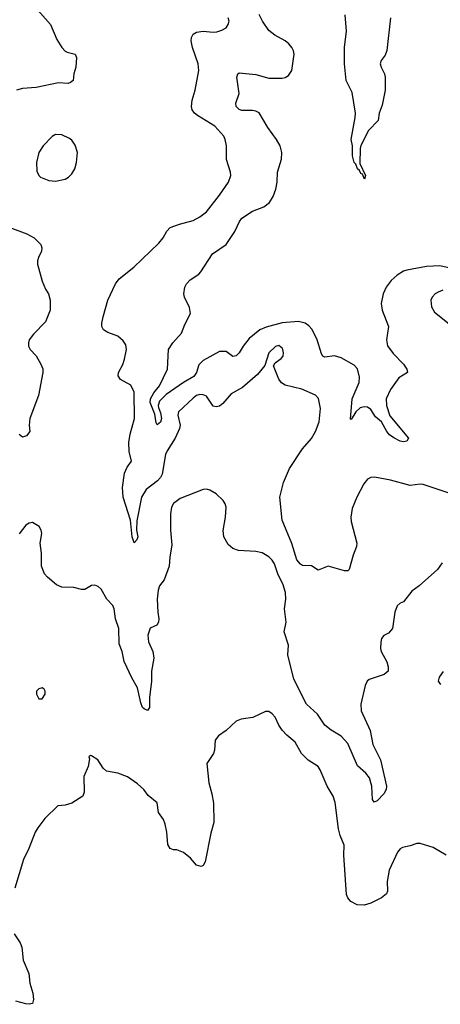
# Model space of a CAD drawing. Header units: inches. Extents: x 1552611 to 1694776, y 811966 to 917215.
# Tile 427 of 549: x 1680553 to 1683114, y 870462 to 876459. Entities that reach past the tile are written whole.
import ezdxf

# ---------------------------------------------------------------- set-up
doc = ezdxf.new("R2010")
doc.units = ezdxf.units.IN
doc.header["$MEASUREMENT"] = 0
doc.layers.add('B6887', color=7, linetype='Continuous')

msp = doc.modelspace()

# ---------------------------------------------------------------- linework, layer by layer
at = {"layer": 'B6887', "color": 5}
for points, elevation in [([(1680650, 876533.4), (1680740.8, 876430), (1680778.9, 876338.9), (1680810.4, 876290), (1680830, 876268.5), (1680842.2, 876262.2), (1680891, 876250), (1680899.1, 876230), (1680895.5, 876170), (1680881.6, 876130), (1680878, 876090), (1680863.1, 876076.9), (1680848.4, 876071.6), (1680790, 876074.5), (1680653.8, 876046.2), (1680570, 876041), (1680534, 876030)], 940), ([(1683210, 873561.1), (1683010, 873627.1), (1682990, 873629.7), (1682930, 873622.4), (1682810, 873654), (1682712.7, 873672.7), (1682690, 873671.3), (1682670, 873659.6), (1682648.2, 873631.8), (1682605.3, 873550), (1682578, 873482), (1682569.1, 873430), (1682570, 873402), (1682604.9, 873270), (1682603.1, 873250), (1682582.3, 873197.7), (1682559.3, 873110), (1682550, 873103), (1682530, 873101.8), (1682430, 873131.5), (1682370, 873107.1), (1682330, 873131.6), (1682275.5, 873135.5), (1682262.2, 873142.2), (1682239.9, 873170), (1682208.8, 873268.8), (1682151.3, 873410), (1682137.6, 873550), (1682159.3, 873640.7), (1682195.3, 873724.7), (1682275.3, 873844.7), (1682330, 873908.5), (1682354, 873950), (1682376.8, 874010), (1682384, 874090), (1682371.8, 874151.8), (1682353.1, 874173.1), (1682270, 874208.3), (1682170, 874233.6), (1682146.9, 874246.9), (1682129.6, 874269.7), (1682099, 874350), (1682108.7, 874370), (1682145.4, 874394.6), (1682156.2, 874410), (1682158.7, 874430), (1682154.7, 874450), (1682150, 874459.3), (1682130, 874474.5), (1682110, 874469.5), (1682070.5, 874430), (1682046.2, 874353.8), (1682001.1, 874298.9), (1681910, 874219.6), (1681840.7, 874179.3), (1681790, 874120.9), (1681770, 874106), (1681750, 874100.9), (1681730, 874106), (1681690, 874165.2), (1681670, 874175.1), (1681650, 874176.2), (1681630, 874169.4), (1681610, 874154), (1681519.5, 874070), (1681516.5, 874050), (1681529, 873990), (1681525.6, 873970), (1681499.2, 873910), (1681450, 873833.8), (1681440.4, 873810), (1681421.3, 873690), (1681410.8, 873670), (1681392.6, 873650), (1681322, 873598), (1681293.7, 873550), (1681266.1, 873406.1), (1681264.4, 873350), (1681272.8, 873310), (1681266.8, 873290), (1681250, 873273.2), (1681236.9, 873310), (1681226.7, 873410), (1681183.4, 873550), (1681178.4, 873610), (1681190, 873697.6), (1681207.3, 873732.7), (1681233.3, 873770), (1681219.2, 873830), (1681216.9, 873883.1), (1681224.6, 873935.4), (1681252.5, 874030), (1681250.8, 874190), (1681230, 874232.7), (1681167.6, 874267.6), (1681152.7, 874290), (1681154.5, 874310), (1681180, 874360), (1681190, 874390.8), (1681203.1, 874450), (1681199.8, 874479.8), (1681183.7, 874503.7), (1681151, 874531), (1681090, 874554), (1681063.7, 874570), (1681052.3, 874590), (1681052.3, 874610), (1681062, 874650), (1681090, 874751.3), (1681137, 874850), (1681159.3, 874880.7), (1681248.4, 874951.5), (1681401, 875099), (1681426.3, 875130), (1681447.9, 875172.1), (1681470, 875192.7), (1681526.2, 875213.8), (1681610, 875235.2), (1681650, 875257.7), (1681690, 875288.9), (1681770, 875390.4), (1681825.1, 875470), (1681837.6, 875510), (1681835.6, 875530), (1681812.9, 875607.1), (1681811.1, 875691.1), (1681804.2, 875730), (1681795.6, 875750), (1681741.6, 875810), (1681635.5, 875875.5), (1681617, 875890), (1681603, 875910), (1681599.7, 875930), (1681603.5, 875970), (1681620.8, 876030), (1681644, 876150), (1681638.5, 876190), (1681604.7, 876290), (1681596.9, 876330), (1681598, 876350), (1681608.9, 876371.1), (1681630, 876383.7), (1681670, 876390.3), (1681730, 876384.4), (1681753.7, 876386.3), (1681784.4, 876395.6), (1681809.3, 876410), (1681822.9, 876430), (1681827.8, 876450), (1681821.3, 876470)], 940), ([(1683210, 874936.9), (1683110, 874959.7), (1683030, 874956.9), (1682910, 874933.7), (1682890, 874927.2), (1682850, 874903.1), (1682814.7, 874870), (1682784.2, 874830), (1682766.5, 874790), (1682754.5, 874730), (1682759.8, 874690), (1682797.4, 874590), (1682786.5, 874510), (1682792.8, 874472.8), (1682825.8, 874425.8), (1682890, 874361.6), (1682910.4, 874330), (1682913, 874310), (1682861.7, 874278.3), (1682810, 874206), (1682784.1, 874150), (1682785.1, 874110), (1682805.5, 874045.5), (1682920.3, 873910), (1682910, 873892.3), (1682890, 873888.4), (1682870, 873891.5), (1682830, 873911.3), (1682804.7, 873930), (1682788.3, 873950), (1682755.8, 874010), (1682719.9, 874039.9), (1682690, 874085.4), (1682670, 874098.5), (1682650, 874101.7), (1682625.7, 874094.3), (1682600.3, 874070), (1682570, 874024.5), (1682566.3, 874026.3), (1682576.6, 874150), (1682620.2, 874250), (1682621.6, 874281.6), (1682610, 874331.9), (1682590, 874354.2), (1682510, 874399.4), (1682469.1, 874410.9), (1682410, 874403.6), (1682399.3, 874410), (1682390, 874424), (1682364.5, 874510), (1682333, 874573), (1682313.9, 874593.9), (1682290, 874609.9), (1682250, 874620.2), (1682150, 874613), (1682054, 874586), (1682015.2, 874570), (1681950, 874517.2), (1681913.9, 874470), (1681890, 874429.8), (1681870, 874412.3), (1681850, 874408.5), (1681810, 874437.5), (1681770, 874438.5), (1681670, 874383.4), (1681644, 874356), (1681630.1, 874310), (1681613.9, 874286.1), (1681550.7, 874250), (1681443.8, 874176.2), (1681404, 874136), (1681396.2, 874110), (1681397, 874097), (1681410, 874064.4), (1681416.1, 874030), (1681410, 874007.1), (1681390, 873992.3), (1681383.8, 874003.8), (1681376.1, 874056.1), (1681348.2, 874128.2), (1681349.1, 874150), (1681370, 874187.2), (1681403.6, 874230), (1681451.9, 874330), (1681459.8, 874450), (1681485.2, 874490), (1681537.4, 874550), (1681557.3, 874602.7), (1681592.8, 874670), (1681586.7, 874706.7), (1681556.2, 874770), (1681551.8, 874790), (1681558.4, 874830), (1681567.6, 874850), (1681590, 874874.9), (1681644, 874910), (1681656.6, 874923.4), (1681727, 875033), (1681809.8, 875090.2), (1681863.5, 875170), (1681891, 875230), (1681906, 875250), (1681970, 875292.7), (1682040.1, 875319.9), (1682074.2, 875345.9), (1682096.9, 875383.1), (1682112.1, 875427.9), (1682120.4, 875470), (1682123, 875530), (1682147.1, 875610), (1682148, 875650), (1682139.6, 875690), (1682116.2, 875730), (1682062.7, 875802.7), (1682011.2, 875891.2), (1681990, 875903.1), (1681970, 875906.5), (1681906.2, 875906.2), (1681890, 875912), (1681870.9, 875930), (1681868.7, 875950), (1681888.7, 876010), (1681874.7, 876110), (1681880.9, 876130), (1681890, 876136.4), (1681990, 876125.5), (1682070, 876104.1), (1682150, 876103.5), (1682170, 876107.5), (1682190, 876120.2), (1682210.4, 876150), (1682223.1, 876250), (1682220.4, 876270), (1682209.8, 876289.8), (1682192.2, 876312.2), (1682170, 876329.7), (1682105.5, 876365.5), (1682070, 876394), (1682030.8, 876450), (1682010.5, 876490.5)], 920), ([(1682810.3, 876470), (1682788.8, 876271.2), (1682777, 876243), (1682754, 876210), (1682747.7, 876190), (1682753, 876170), (1682774.4, 876130), (1682778.4, 876110), (1682776.9, 876030), (1682760.4, 875939.6), (1682741, 875890), (1682734.4, 875845.6), (1682676, 875784), (1682630, 875693.2), (1682625.2, 875674.8), (1682624.4, 875584.4), (1682659.1, 875510), (1682651.1, 875488.9), (1682639.3, 875519.3), (1682630, 875522.9), (1682621.3, 875541.3), (1682609.8, 875550), (1682599.8, 875579.8), (1682590, 875589.6), (1682579.1, 875630), (1682578.5, 875690), (1682569.9, 875730), (1682596, 875864), (1682596.5, 875890), (1682576.7, 876016.7), (1682540.2, 876090), (1682529.9, 876190), (1682531.2, 876290), (1682542.7, 876390), (1682534.1, 876490)], 880), ([(1680492.8, 875192.8), (1680595.8, 875155.8), (1680640.4, 875130), (1680680.7, 875090), (1680688, 875070), (1680685.5, 875050), (1680666.7, 875010), (1680661.3, 874990), (1680662, 874970), (1680690, 874866.8), (1680710, 874818.8), (1680728, 874790), (1680739.3, 874750), (1680738, 874690), (1680710, 874619), (1680636.7, 874543.3), (1680610.8, 874510), (1680606.8, 874490), (1680606.8, 874470), (1680617.3, 874450), (1680652.5, 874412.5), (1680682, 874362), (1680692.8, 874332.7), (1680694.6, 874310), (1680667, 874170), (1680615.6, 874030), (1680610.4, 873990.3), (1680614, 873950), (1680595.2, 873924.8), (1680570, 873917.2), (1680550, 873933.2)], 940), ([(1683129.2, 874810.8), (1683099.9, 874800.1), (1683082, 874790), (1683064.9, 874770), (1683056.3, 874750), (1683060.7, 874710), (1683078, 874678), (1683187.7, 874590)], 940), ([(1683124.2, 873150), (1683095.8, 873110), (1682984.9, 873010), (1682941.2, 872978.8), (1682890, 872913.2), (1682870, 872905.2), (1682850, 872888.7), (1682836.3, 872850), (1682822, 872750), (1682798.6, 872721.5), (1682770, 872709.2), (1682756.3, 872690), (1682752.5, 872667.5), (1682750.4, 872630), (1682754.4, 872610), (1682788.3, 872548.3), (1682796.4, 872516.4), (1682795.5, 872490), (1682771, 872470), (1682680.6, 872439.4), (1682667.8, 872430), (1682655.6, 872404.4), (1682629.5, 872290), (1682630.9, 872250), (1682685.6, 872130), (1682703.5, 872043.5), (1682749.1, 871950), (1682786.4, 871790), (1682783.8, 871770), (1682770, 871743.7), (1682730, 871702), (1682710, 871693.2), (1682700.7, 871710), (1682695.8, 871790), (1682682, 871842), (1682660.4, 871870), (1682610, 871914.7), (1682550.4, 872050.4), (1682510, 872094.2), (1682450, 872131), (1682410, 872162), (1682366.9, 872230), (1682299.7, 872290), (1682222, 872442), (1682185.6, 872590), (1682189, 872650), (1682162.2, 872730), (1682174.5, 872790), (1682165.1, 872870), (1682173.5, 872930), (1682172.1, 872970), (1682157.6, 873017.6), (1682124.6, 873084.6), (1682104.9, 873144.9), (1682090, 873167.8), (1682070, 873186.6), (1682030, 873211.1), (1681990, 873218.9), (1681885.1, 873225.1), (1681850, 873237.6), (1681821.8, 873261.8), (1681795.8, 873310), (1681791.3, 873348.7), (1681806.3, 873430), (1681809.7, 873490), (1681804.2, 873510), (1681791.8, 873530), (1681750, 873571.8), (1681710, 873594), (1681690, 873599.6), (1681670, 873597), (1681530, 873542), (1681490, 873511.5), (1681477.4, 873490), (1681471.5, 873450), (1681471.4, 873350), (1681478.6, 873261.5), (1681466.2, 873186.2), (1681462.4, 873130), (1681433.4, 873046.6), (1681404, 873010), (1681395.2, 872984.8), (1681390.4, 872929.6), (1681393.1, 872850), (1681400.3, 872810), (1681398.4, 872790), (1681388.7, 872771.3), (1681347.6, 872752.4), (1681333.8, 872710), (1681338, 872670), (1681363.2, 872610), (1681370.2, 872570), (1681355.3, 872490), (1681355.5, 872430), (1681344, 872330), (1681343.1, 872270), (1681330, 872252), (1681310, 872260.5), (1681301.3, 872270), (1681290, 872299), (1681269.9, 872390), (1681236, 872450), (1681189.1, 872550), (1681176.8, 872610), (1681157.8, 872657.8), (1681155.6, 872750), (1681135.7, 872810), (1681128.7, 872870), (1681119.3, 872890), (1681083, 872930), (1681049.7, 872989.7), (1681030, 873006.6), (1681010, 873014.5), (1680990, 873012), (1680950, 872988.7), (1680930, 872988.7), (1680881.6, 873001.6), (1680810, 873003), (1680776.6, 873016.6), (1680722.7, 873062.7), (1680704.7, 873084.7), (1680685.1, 873130), (1680684.7, 873210), (1680676.8, 873270), (1680687.6, 873330), (1680684.5, 873350), (1680671.4, 873371.4), (1680630, 873396), (1680610, 873392.7), (1680590, 873380.9), (1680550, 873326.6)], 960), ([(1683130, 872489.3), (1683105.7, 872454.3), (1683100.3, 872430), (1683114, 872410)], 980), ([(1683150, 871371), (1683070, 871416.3), (1682990, 871440.9), (1682970, 871441.2), (1682930, 871426), (1682882.8, 871417.2), (1682870, 871409), (1682852.5, 871387.5), (1682802, 871278), (1682790.3, 871210), (1682793, 871150), (1682786.2, 871133.8), (1682754.8, 871110), (1682690, 871078), (1682650, 871065.1), (1682606.6, 871066.6), (1682568.2, 871088.2), (1682549.7, 871109.7), (1682541.6, 871130), (1682526.2, 871370), (1682527.8, 871430), (1682504.2, 871490), (1682494, 871530), (1682473.3, 871690), (1682462.2, 871730), (1682425.1, 871790), (1682381.3, 871890), (1682369.5, 871910), (1682309.8, 871949.8), (1682268.9, 871988.9), (1682230, 872057.6), (1682180.1, 872100.1), (1682150, 872132.3), (1682130, 872162.7), (1682107.6, 872210), (1682090, 872232), (1682070, 872245.1), (1682050, 872245.6), (1681971.7, 872208.3), (1681902, 872198), (1681870, 872186), (1681810.4, 872129.6), (1681763.9, 872096.1), (1681743, 872070), (1681738.4, 872010), (1681732.4, 871990), (1681691.7, 871928.3), (1681703.6, 871810), (1681723.6, 871743.6), (1681733.4, 871686.6), (1681735.5, 871570), (1681716.9, 871503.1), (1681682, 871330), (1681670, 871308), (1681658, 871302), (1681630, 871309.4), (1681592.3, 871352.3), (1681550, 871386.6), (1681510, 871402.7), (1681490, 871402.7), (1681469.2, 871410), (1681455.5, 871435.5), (1681449.6, 871510), (1681438.3, 871558.3), (1681427.6, 871587.6), (1681397, 871630), (1681388.9, 871688.9), (1681334.2, 871734.2), (1681309.5, 871770), (1681270, 871805.6), (1681210, 871846.6), (1681150, 871869.2), (1681081.2, 871881.2), (1681060.2, 871900.2), (1681028.7, 871950), (1680990, 871975.3), (1680983.6, 871976.4), (1680974, 871970), (1680976.9, 871956.9), (1680970.7, 871909.3), (1680942.8, 871850), (1680946.4, 871753.6), (1680938, 871730), (1680870, 871686.6), (1680830, 871675.1), (1680784.7, 871670), (1680706.4, 871593.6), (1680662.9, 871537.1), (1680646.4, 871510), (1680608.2, 871410), (1680576.7, 871343.3), (1680522.4, 871170)], 980), ([(1680518.9, 870890), (1680555.2, 870835.2), (1680565.8, 870810), (1680573.4, 870730), (1680607.6, 870650), (1680615, 870590), (1680633.7, 870530), (1680637.1, 870490), (1680630, 870466), (1680610, 870461.6), (1680590, 870463.5), (1680530, 870480.7)], 980)]:
    msp.add_lwpolyline(points, dxfattribs=dict(at, elevation=elevation))
for points, elevation in [([(1680770, 875760.7), (1680750, 875747.3), (1680696.4, 875690), (1680670.4, 875650), (1680654.4, 875590), (1680657.1, 875537.1), (1680670, 875511), (1680680.4, 875500.4), (1680730, 875479.1), (1680770, 875475.5), (1680830, 875488.2), (1680850, 875500.5), (1680870, 875520.5), (1680889.6, 875550), (1680899.1, 875590), (1680904, 875650), (1680890, 875695.1), (1680870, 875725.1), (1680856.6, 875736.6), (1680810, 875757.6)], 960), ([(1680690, 872388.7), (1680670, 872384), (1680656, 872370), (1680656, 872350), (1680670, 872322), (1680690, 872322), (1680708.7, 872350), (1680708.7, 872370), (1680702, 872382)], 980)]:
    msp.add_lwpolyline(points, close=True, dxfattribs=dict(at, elevation=elevation))

doc.saveas('drawing.dxf')
